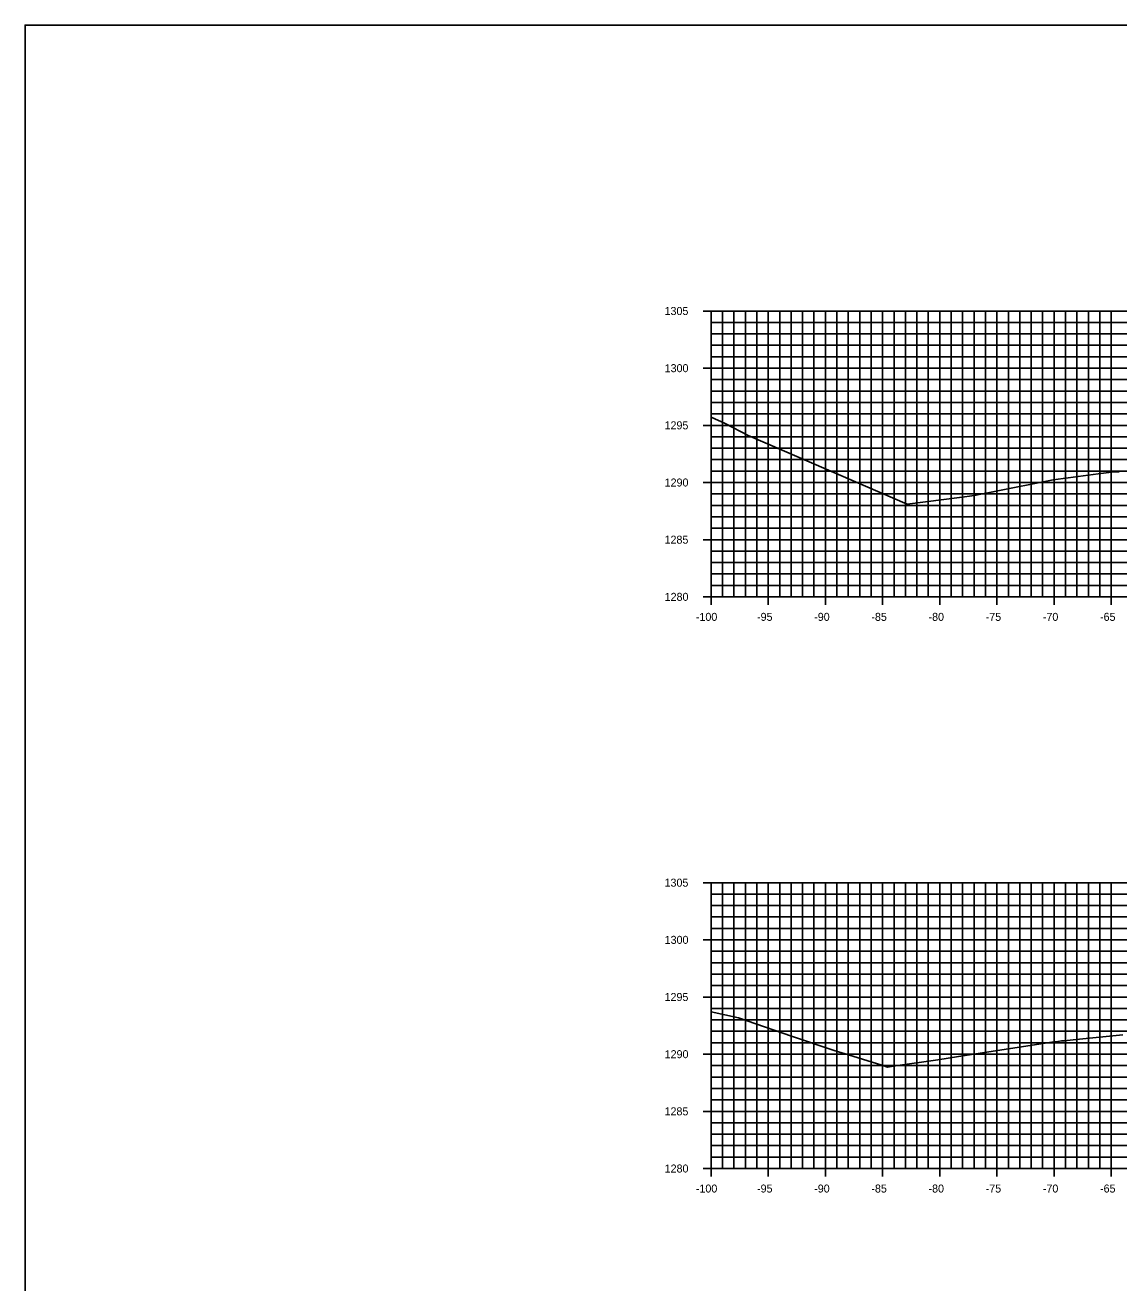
# Model space of a CAD drawing. Extents: x 674939 to 678919, y 750652 to 765176.
# Drawn here: x 678578.5 to 678674.2, y 758162.6 to 758272.6 of the extents above; entities that cross this region are included whole.
import ezdxf

# ---------------------------------------------------------------- set-up
doc = ezdxf.new("R2010")
doc.units = 0
for name, color, linetype in [('Level 10', 7, 'Continuous'), ('Level 20', 7, 'Continuous'), ('Level 4', 7, 'Continuous'), ('Level 8', 7, 'Continuous'), ('Level 9', 7, 'Continuous')]:
    doc.layers.add(name, color=color, linetype=linetype)

msp = doc.modelspace()

# ---------------------------------------------------------------- linework, layer by layer
at = {"layer": 'Level 10'}
for points in [[(678638.53, 758238.26), (678639.75, 758237.7), (678641.78, 758236.67), (678644.96, 758235.3), (678655.67, 758230.65), (678660.5, 758231.28), (678661.33, 758231.39), (678661.58, 758231.42), (678661.97, 758231.49), (678663.18, 758231.72), (678668.46, 758232.77), (678672.39, 758233.3), (678673.78, 758233.48), (678674, 758233.47), (678674.22, 758233.49)], [(678638.53, 758186.26), (678640.93, 758185.72), (678645.57, 758184.12), (678649.31, 758182.88), (678650.94, 758182.39), (678653.47, 758181.58), (678653.97, 758181.42), (678654.65, 758181.52), (678658.36, 758182.05), (678660.18, 758182.35), (678668.32, 758183.59), (678668.87, 758183.67), (678669.19, 758183.71), (678669.41, 758183.73), (678670.45, 758183.83), (678674.54, 758184.23)]]:
    msp.add_lwpolyline(points, dxfattribs=at)
at = {"layer": 'Level 20'}
for p, q in [((678638.53, 758247.55), (678838.53, 758247.55)), ((678638.53, 758222.55), (678638.53, 758247.55)), ((678638.53, 758246.55), (678838.53, 758246.55)), ((678639.53, 758222.55), (678639.53, 758247.55)), ((678640.53, 758222.55), (678640.53, 758247.55)), ((678641.53, 758222.55), (678641.53, 758247.55)), ((678642.53, 758222.55), (678642.53, 758247.55)), ((678643.53, 758222.55), (678643.53, 758247.55)), ((678644.53, 758222.55), (678644.53, 758247.55)), ((678645.53, 758222.55), (678645.53, 758247.55)), ((678646.53, 758222.55), (678646.53, 758247.55)), ((678647.53, 758222.55), (678647.53, 758247.55)), ((678648.53, 758222.55), (678648.53, 758247.55)), ((678649.53, 758222.55), (678649.53, 758247.55)), ((678650.53, 758222.55), (678650.53, 758247.55)), ((678651.53, 758222.55), (678651.53, 758247.55)), ((678652.53, 758222.55), (678652.53, 758247.55)), ((678653.53, 758222.55), (678653.53, 758247.55)), ((678654.53, 758222.55), (678654.53, 758247.55)), ((678655.53, 758222.55), (678655.53, 758247.55)), ((678656.53, 758222.55), (678656.53, 758247.55)), ((678657.53, 758222.55), (678657.53, 758247.55)), ((678658.53, 758222.55), (678658.53, 758247.55)), ((678659.53, 758222.55), (678659.53, 758247.55)), ((678660.53, 758222.55), (678660.53, 758247.55)), ((678661.53, 758222.55), (678661.53, 758247.55)), ((678662.53, 758222.55), (678662.53, 758247.55)), ((678663.53, 758222.55), (678663.53, 758247.55)), ((678664.53, 758222.55), (678664.53, 758247.55)), ((678665.53, 758222.55), (678665.53, 758247.55)), ((678666.53, 758222.55), (678666.53, 758247.55)), ((678667.53, 758222.55), (678667.53, 758247.55)), ((678668.53, 758222.55), (678668.53, 758247.55)), ((678669.53, 758222.55), (678669.53, 758247.55)), ((678670.53, 758222.55), (678670.53, 758247.55)), ((678671.53, 758222.55), (678671.53, 758247.55)), ((678672.53, 758222.55), (678672.53, 758247.55)), ((678673.53, 758222.55), (678673.53, 758247.55)), ((678638.53, 758245.55), (678838.53, 758245.55)), ((678638.53, 758244.55), (678838.53, 758244.55)), ((678638.53, 758243.55), (678838.53, 758243.55)), ((678638.53, 758242.55), (678838.53, 758242.55)), ((678638.53, 758241.55), (678838.53, 758241.55)), ((678638.53, 758240.55), (678838.53, 758240.55)), ((678638.53, 758239.55), (678838.53, 758239.55)), ((678638.53, 758238.55), (678838.53, 758238.55)), ((678638.53, 758237.55), (678838.53, 758237.55)), ((678638.53, 758236.55), (678838.53, 758236.55)), ((678638.53, 758235.55), (678838.53, 758235.55)), ((678638.53, 758234.55), (678838.53, 758234.55)), ((678638.53, 758233.55), (678838.53, 758233.55)), ((678638.53, 758232.55), (678838.53, 758232.55)), ((678638.53, 758231.55), (678838.53, 758231.55)), ((678638.53, 758230.55), (678838.53, 758230.55)), ((678638.53, 758229.55), (678838.53, 758229.55)), ((678638.53, 758228.55), (678838.53, 758228.55)), ((678638.53, 758227.55), (678838.53, 758227.55)), ((678638.53, 758226.55), (678838.53, 758226.55)), ((678638.53, 758225.55), (678838.53, 758225.55)), ((678638.53, 758224.55), (678838.53, 758224.55)), ((678638.53, 758223.55), (678838.53, 758223.55)), ((678638.53, 758222.55), (678838.53, 758222.55)), ((678638.53, 758197.55), (678838.53, 758197.55)), ((678638.53, 758172.55), (678638.53, 758197.55)), ((678639.53, 758172.55), (678639.53, 758197.55)), ((678640.53, 758172.55), (678640.53, 758197.55)), ((678641.53, 758172.55), (678641.53, 758197.55)), ((678642.53, 758172.55), (678642.53, 758197.55)), ((678643.53, 758172.55), (678643.53, 758197.55)), ((678644.53, 758172.55), (678644.53, 758197.55)), ((678645.53, 758172.55), (678645.53, 758197.55)), ((678646.53, 758172.55), (678646.53, 758197.55)), ((678647.53, 758172.55), (678647.53, 758197.55)), ((678648.53, 758172.55), (678648.53, 758197.55)), ((678649.53, 758172.55), (678649.53, 758197.55)), ((678650.53, 758172.55), (678650.53, 758197.55)), ((678651.53, 758172.55), (678651.53, 758197.55)), ((678652.53, 758172.55), (678652.53, 758197.55)), ((678653.53, 758172.55), (678653.53, 758197.55)), ((678654.53, 758172.55), (678654.53, 758197.55)), ((678655.53, 758172.55), (678655.53, 758197.55)), ((678656.53, 758172.55), (678656.53, 758197.55)), ((678657.53, 758172.55), (678657.53, 758197.55)), ((678658.53, 758172.55), (678658.53, 758197.55)), ((678659.53, 758172.55), (678659.53, 758197.55)), ((678660.53, 758172.55), (678660.53, 758197.55)), ((678661.53, 758172.55), (678661.53, 758197.55)), ((678662.53, 758172.55), (678662.53, 758197.55)), ((678663.53, 758172.55), (678663.53, 758197.55)), ((678664.53, 758172.55), (678664.53, 758197.55)), ((678665.53, 758172.55), (678665.53, 758197.55)), ((678666.53, 758172.55), (678666.53, 758197.55)), ((678667.53, 758172.55), (678667.53, 758197.55)), ((678668.53, 758172.55), (678668.53, 758197.55)), ((678669.53, 758172.55), (678669.53, 758197.55)), ((678670.53, 758172.55), (678670.53, 758197.55)), ((678671.53, 758172.55), (678671.53, 758197.55)), ((678672.53, 758172.55), (678672.53, 758197.55)), ((678673.53, 758172.55), (678673.53, 758197.55)), ((678638.53, 758196.55), (678838.53, 758196.55)), ((678638.53, 758195.55), (678838.53, 758195.55)), ((678638.53, 758194.55), (678838.53, 758194.55)), ((678638.53, 758193.55), (678838.53, 758193.55)), ((678638.53, 758192.55), (678838.53, 758192.55)), ((678638.53, 758191.55), (678838.53, 758191.55)), ((678638.53, 758190.55), (678838.53, 758190.55)), ((678638.53, 758189.55), (678838.53, 758189.55)), ((678638.53, 758188.55), (678838.53, 758188.55)), ((678638.53, 758187.55), (678838.53, 758187.55)), ((678638.53, 758186.55), (678838.53, 758186.55)), ((678638.53, 758185.55), (678838.53, 758185.55)), ((678638.53, 758184.55), (678838.53, 758184.55)), ((678638.53, 758183.55), (678838.53, 758183.55)), ((678638.53, 758182.55), (678838.53, 758182.55)), ((678638.53, 758181.55), (678838.53, 758181.55)), ((678638.53, 758180.55), (678838.53, 758180.55)), ((678638.53, 758179.55), (678838.53, 758179.55)), ((678638.53, 758178.55), (678838.53, 758178.55)), ((678638.53, 758177.55), (678838.53, 758177.55)), ((678638.53, 758176.55), (678838.53, 758176.55)), ((678638.53, 758175.55), (678838.53, 758175.55)), ((678638.53, 758174.55), (678838.53, 758174.55)), ((678638.53, 758173.55), (678838.53, 758173.55)), ((678638.53, 758172.55), (678838.53, 758172.55))]:
    msp.add_line(p, q, dxfattribs=at)
at = {"layer": 'Level 4'}
msp.add_lwpolyline([(678578.53, 758052.55), (678918.53, 758052.55), (678918.53, 758272.55), (678578.53, 758272.55)], close=True, dxfattribs=at)
at = {"layer": 'Level 8'}
for p, q in [((678637.83, 758247.55), (678639.23, 758247.55)), ((678638.53, 758222.55), (678638.53, 758247.55)), ((678638.53, 758246.55), (678638.88, 758246.55)), ((678638.53, 758245.55), (678638.88, 758245.55)), ((678638.53, 758244.55), (678638.88, 758244.55)), ((678638.53, 758243.55), (678638.88, 758243.55)), ((678637.83, 758242.55), (678639.23, 758242.55)), ((678638.53, 758241.55), (678638.88, 758241.55)), ((678638.53, 758240.55), (678638.88, 758240.55)), ((678638.53, 758239.55), (678638.88, 758239.55)), ((678638.53, 758238.55), (678638.88, 758238.55)), ((678637.83, 758237.55), (678639.23, 758237.55)), ((678638.53, 758236.55), (678638.88, 758236.55)), ((678638.53, 758235.55), (678638.88, 758235.55)), ((678638.53, 758234.55), (678638.88, 758234.55)), ((678638.53, 758233.55), (678638.88, 758233.55)), ((678637.83, 758232.55), (678639.23, 758232.55)), ((678638.53, 758231.55), (678638.88, 758231.55)), ((678638.53, 758230.55), (678638.88, 758230.55)), ((678638.53, 758229.55), (678638.88, 758229.55)), ((678638.53, 758228.55), (678638.88, 758228.55)), ((678637.83, 758227.55), (678639.23, 758227.55)), ((678638.53, 758226.55), (678638.88, 758226.55)), ((678638.53, 758225.55), (678638.88, 758225.55)), ((678638.53, 758224.55), (678638.88, 758224.55)), ((678638.53, 758223.55), (678638.88, 758223.55)), ((678637.83, 758222.55), (678639.23, 758222.55)), ((678638.53, 758221.85), (678638.53, 758223.25)), ((678638.53, 758222.55), (678838.53, 758222.55)), ((678643.53, 758221.85), (678643.53, 758223.25)), ((678648.53, 758221.85), (678648.53, 758223.25)), ((678653.53, 758221.85), (678653.53, 758223.25)), ((678658.53, 758221.85), (678658.53, 758223.25)), ((678663.53, 758221.85), (678663.53, 758223.25)), ((678668.53, 758221.85), (678668.53, 758223.25)), ((678673.53, 758221.85), (678673.53, 758223.25)), ((678637.83, 758197.55), (678639.23, 758197.55)), ((678638.53, 758172.55), (678638.53, 758197.55)), ((678638.53, 758196.55), (678638.88, 758196.55)), ((678638.53, 758195.55), (678638.88, 758195.55)), ((678638.53, 758194.55), (678638.88, 758194.55)), ((678638.53, 758193.55), (678638.88, 758193.55)), ((678637.83, 758192.55), (678639.23, 758192.55)), ((678638.53, 758191.55), (678638.88, 758191.55)), ((678638.53, 758190.55), (678638.88, 758190.55)), ((678638.53, 758189.55), (678638.88, 758189.55)), ((678638.53, 758188.55), (678638.88, 758188.55)), ((678637.83, 758187.55), (678639.23, 758187.55)), ((678638.53, 758186.55), (678638.88, 758186.55)), ((678638.53, 758185.55), (678638.88, 758185.55)), ((678638.53, 758184.55), (678638.88, 758184.55)), ((678638.53, 758183.55), (678638.88, 758183.55)), ((678637.83, 758182.55), (678639.23, 758182.55)), ((678638.53, 758181.55), (678638.88, 758181.55)), ((678638.53, 758180.55), (678638.88, 758180.55)), ((678638.53, 758179.55), (678638.88, 758179.55)), ((678638.53, 758178.55), (678638.88, 758178.55)), ((678637.83, 758177.55), (678639.23, 758177.55)), ((678638.53, 758176.55), (678638.88, 758176.55)), ((678638.53, 758175.55), (678638.88, 758175.55)), ((678638.53, 758174.55), (678638.88, 758174.55)), ((678638.53, 758173.55), (678638.88, 758173.55)), ((678638.53, 758171.85), (678638.53, 758173.25)), ((678643.53, 758171.85), (678643.53, 758173.25)), ((678648.53, 758171.85), (678648.53, 758173.25)), ((678653.53, 758171.85), (678653.53, 758173.25)), ((678658.53, 758171.85), (678658.53, 758173.25)), ((678663.53, 758171.85), (678663.53, 758173.25)), ((678668.53, 758171.85), (678668.53, 758173.25)), ((678673.53, 758171.85), (678673.53, 758173.25)), ((678637.83, 758172.55), (678639.23, 758172.55)), ((678638.53, 758172.55), (678838.53, 758172.55))]:
    msp.add_line(p, q, dxfattribs=at)

# ---------------------------------------------------------------- texts
at = {"layer": 'Level 9'}
for s, p in [('1305', (678634.46, 758247.2)), ('1300', (678634.47, 758242.2)), ('1295', (678634.46, 758237.2)), ('1290', (678634.47, 758232.2)), ('1285', (678634.46, 758227.2)), ('1280', (678634.47, 758222.2)), ('-100', (678637.2, 758220.45)), ('-95', (678642.55, 758220.45)), ('-90', (678647.55, 758220.45)), ('-85', (678652.55, 758220.45)), ('-80', (678657.55, 758220.45)), ('-75', (678662.55, 758220.45)), ('-70', (678667.55, 758220.45)), ('-65', (678672.55, 758220.45)), ('1305', (678634.46, 758197.2)), ('1300', (678634.47, 758192.2)), ('1295', (678634.46, 758187.2)), ('1290', (678634.47, 758182.2)), ('1285', (678634.46, 758177.2)), ('1280', (678634.47, 758172.2)), ('-100', (678637.2, 758170.45)), ('-95', (678642.55, 758170.45)), ('-90', (678647.55, 758170.45)), ('-85', (678652.55, 758170.45)), ('-80', (678657.55, 758170.45)), ('-75', (678662.55, 758170.45)), ('-70', (678667.55, 758170.45)), ('-65', (678672.55, 758170.45))]:
    msp.add_text(s, height=0.7, dxfattribs=at).set_placement(p)

doc.saveas('drawing.dxf')
